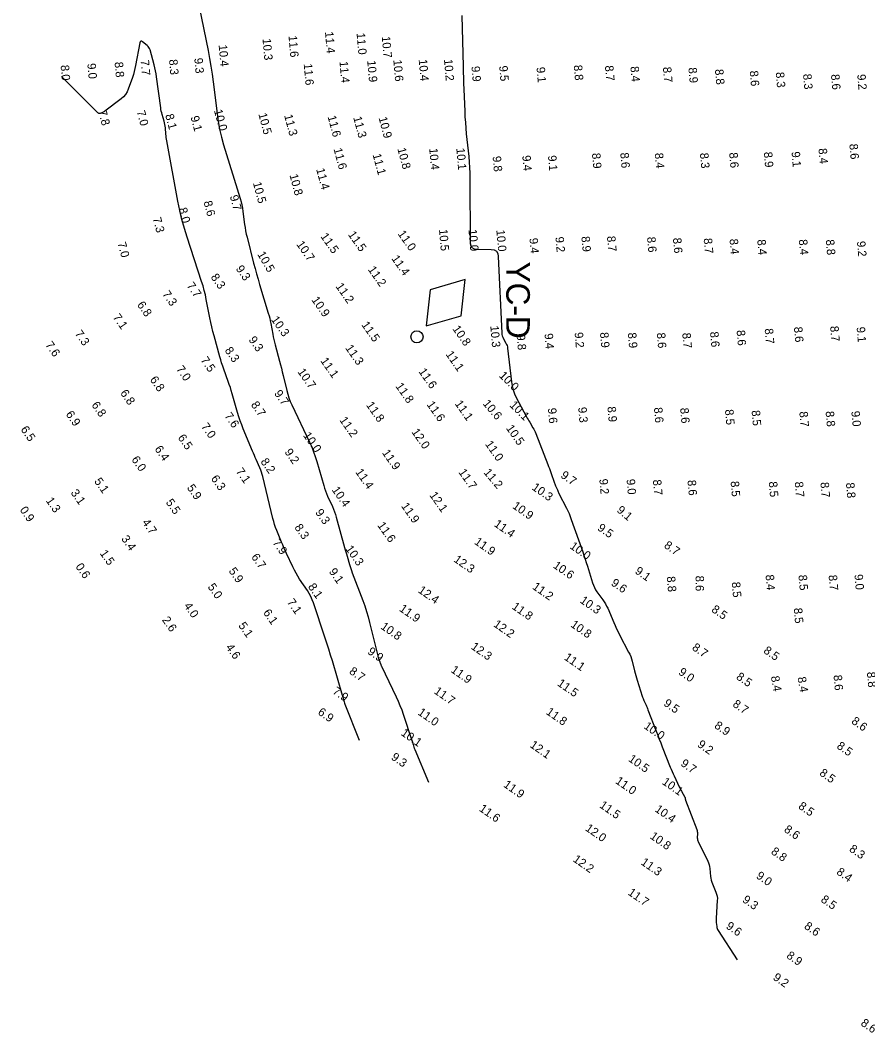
# Model space of a CAD drawing. Extents: x 988130 to 1132882, y 654656 to 841453.
# Drawn here: x 1100475 to 1100978, y 687558 to 688159 of the extents above; entities that cross this region are included whole.
import ezdxf

# ---------------------------------------------------------------- set-up
doc = ezdxf.new("R2010")
doc.units = 0
for name, color, linetype in [('V-CHAN-NAID', 7, 'Continuous'), ('V-TOPO-MINR', 7, 'Continuous'), ('V-TOPO-SOUN', 7, 'Continuous')]:
    doc.layers.add(name, color=color, linetype=linetype)

msp = doc.modelspace()

# ---------------------------------------------------------------- linework, layer by layer
at = {"layer": 'V-CHAN-NAID'}
msp.add_lwpolyline([(1100715.65, 687977.52), (1100736.41, 687983.6), (1100738.79, 688005.1), (1100718.03, 687999.02)], close=True, dxfattribs=at)
msp.add_lwpolyline([(1100715.65, 687977.52), (1100736.41, 687983.6), (1100738.79, 688005.1), (1100718.03, 687999.02)], close=True, dxfattribs=at)
msp.add_circle((1100710.25, 687971.09), 3.6, dxfattribs=at)
msp.add_circle((1100710.25, 687971.09), 3.6, dxfattribs=at)
at = {"layer": 'V-TOPO-MINR'}
for points in [[(1100580.96, 688166.92), (1100586.25, 688140.93), (1100587.15, 688136.29), (1100587.95, 688131.63), (1100588.66, 688126.96), (1100589.28, 688122.28), (1100591.58, 688103.51), (1100592.26, 688098.83), (1100593.14, 688094.21), (1100594.22, 688089.62), (1100595.5, 688085.08), (1100605.31, 688053.07), (1100605.84, 688051.2), (1100606.29, 688049.32), (1100606.66, 688047.42), (1100606.95, 688045.5), (1100607.94, 688037.79), (1100608.22, 688035.87), (1100608.56, 688033.96), (1100608.95, 688032.06), (1100609.4, 688030.17), (1100613.31, 688014.78), (1100614.14, 688011.59), (1100615.01, 688008.42), (1100615.91, 688005.25), (1100616.85, 688002.1), (1100622.01, 687985.16), (1100622.45, 687983.62), (1100622.85, 687982.07), (1100623.2, 687980.5), (1100623.51, 687978.93), (1100624.66, 687972.62), (1100624.96, 687971.05), (1100625.29, 687969.48), (1100625.66, 687967.92), (1100626.06, 687966.37), (1100628.68, 687956.67), (1100629.25, 687954.54), (1100629.8, 687952.4), (1100630.33, 687950.25), (1100630.85, 687948.11), (1100632.98, 687939.15), (1100633.56, 687936.96), (1100634.26, 687934.81), (1100635.07, 687932.7), (1100635.99, 687930.63), (1100646.54, 687908.48), (1100647.78, 687905.71), (1100648.91, 687902.9), (1100649.92, 687900.04), (1100650.81, 687897.14), (1100654.88, 687882.84), (1100655.38, 687881.23), (1100655.93, 687879.64), (1100656.55, 687878.08), (1100657.23, 687876.54), (1100660.08, 687870.43), (1100660.76, 687868.89), (1100661.37, 687867.32), (1100661.91, 687865.73), (1100662.39, 687864.12), (1100667.3, 687845.99), (1100667.65, 687844.74), (1100668, 687843.49), (1100668.36, 687842.24), (1100668.73, 687841), (1100670.21, 687836.03), (1100670.6, 687834.79), (1100671, 687833.56), (1100671.43, 687832.34), (1100671.88, 687831.12), (1100678.18, 687814.54), (1100679.33, 687811.36), (1100680.38, 687808.14), (1100681.32, 687804.9), (1100682.17, 687801.62), (1100686.97, 687781.72), (1100687.06, 687781.35), (1100687.17, 687781), (1100687.29, 687780.64), (1100687.42, 687780.29), (1100688.03, 687778.71), (1100688.13, 687778.45), (1100688.22, 687778.2), (1100688.31, 687777.94), (1100688.4, 687777.68), (1100688.73, 687776.64), (1100688.82, 687776.38), (1100688.92, 687776.12), (1100689.03, 687775.87), (1100689.14, 687775.62), (1100697.91, 687757.5), (1100699.09, 687754.96), (1100700.18, 687752.39), (1100701.19, 687749.78), (1100702.12, 687747.14), (1100707.28, 687731.57), (1100707.34, 687731.38), (1100707.41, 687731.18), (1100707.47, 687730.99), (1100707.52, 687730.79), (1100707.75, 687730.01), (1100707.81, 687729.82), (1100707.87, 687729.62), (1100707.93, 687729.42), (1100707.98, 687729.23), (1100708.45, 687727.61), (1100708.55, 687727.28), (1100708.67, 687726.95), (1100708.79, 687726.62), (1100708.91, 687726.3), (1100717.01, 687706.8)], [(1100736.79, 688161.75), (1100737.64, 688131.38), (1100737.74, 688128.07), (1100737.85, 688124.75), (1100737.96, 688121.43), (1100738.09, 688118.11), (1100738.6, 688104.84), (1100738.76, 688101.53), (1100738.97, 688098.22), (1100739.23, 688094.91), (1100739.55, 688091.61), (1100740.96, 688078.15), (1100741.26, 688074.8), (1100741.48, 688071.45), (1100741.62, 688068.1), (1100741.68, 688064.74), (1100741.81, 688027.21), (1100742.08, 688025.4), (1100742.86, 688024.1), (1100744.15, 688023.3), (1100745.96, 688023.02), (1100754.23, 688022.9), (1100756.05, 688022.62), (1100757.37, 688021.82), (1100758.21, 688020.52), (1100758.55, 688018.71), (1100760.61, 687973.31), (1100760.69, 687972.5), (1100760.87, 687971.71), (1100761.13, 687970.95), (1100761.49, 687970.22), (1100763.08, 687967.34), (1100763.44, 687966.6), (1100763.73, 687965.85), (1100763.94, 687965.06), (1100764.07, 687964.26), (1100766.31, 687944.38), (1100766.69, 687941.95), (1100767.31, 687939.6), (1100768.14, 687937.31), (1100769.19, 687935.09), (1100775.31, 687923.65), (1100775.76, 687922.83), (1100776.22, 687922.01), (1100776.69, 687921.19), (1100777.17, 687920.38), (1100779.12, 687917.16), (1100779.59, 687916.35), (1100780.02, 687915.52), (1100780.42, 687914.67), (1100780.78, 687913.8), (1100787.95, 687895.27), (1100788.4, 687894.08), (1100788.85, 687892.88), (1100789.29, 687891.68), (1100789.72, 687890.48), (1100791.89, 687884.29), (1100792.08, 687883.77), (1100792.28, 687883.25), (1100792.49, 687882.74), (1100792.71, 687882.23), (1100793.6, 687880.19), (1100793.82, 687879.69), (1100794.05, 687879.18), (1100794.29, 687878.68), (1100794.54, 687878.18), (1100798.98, 687869.44), (1100799.78, 687867.81), (1100800.52, 687866.15), (1100801.21, 687864.47), (1100801.84, 687862.76), (1100808.64, 687843.41), (1100809.37, 687841.31), (1100810.08, 687839.2), (1100810.76, 687837.08), (1100811.43, 687834.96), (1100814.49, 687825.01), (1100814.98, 687823.63), (1100815.58, 687822.31), (1100816.28, 687821.04), (1100817.09, 687819.82), (1100820.55, 687815.07), (1100821.38, 687813.87), (1100822.14, 687812.62), (1100822.83, 687811.33), (1100823.45, 687810), (1100827.09, 687801.57), (1100827.91, 687799.73), (1100828.76, 687797.89), (1100829.65, 687796.08), (1100830.56, 687794.28), (1100835.91, 687784.01), (1100836.54, 687782.71), (1100837.1, 687781.37), (1100837.58, 687780), (1100837.98, 687778.61), (1100839.44, 687772.97), (1100839.81, 687771.56), (1100840.2, 687770.15), (1100840.61, 687768.76), (1100841.03, 687767.36), (1100843.97, 687757.94), (1100844.2, 687757.24), (1100844.45, 687756.55), (1100844.72, 687755.87), (1100845.01, 687755.19), (1100846.22, 687752.51), (1100846.52, 687751.83), (1100846.81, 687751.16), (1100847.09, 687750.48), (1100847.36, 687749.79), (1100852.24, 687737.12), (1100853.15, 687734.78), (1100854.06, 687732.44), (1100854.97, 687730.1), (1100855.88, 687727.77), (1100860.56, 687715.82), (1100861.09, 687714.49), (1100861.66, 687713.17), (1100862.24, 687711.87), (1100862.85, 687710.57), (1100865.95, 687704.15), (1100866.28, 687703.49), (1100866.61, 687702.83), (1100866.96, 687702.18), (1100867.31, 687701.53), (1100869.3, 687697.93), (1100869.37, 687697.79), (1100869.43, 687697.64), (1100869.46, 687697.49), (1100869.48, 687697.34), (1100869.53, 687696.71), (1100869.55, 687696.55), (1100869.58, 687696.39), (1100869.62, 687696.24), (1100869.67, 687696.09), (1100876.33, 687678.75), (1100876.53, 687678.16), (1100876.66, 687677.57), (1100876.73, 687676.97), (1100876.74, 687676.36), (1100876.65, 687673.88), (1100876.67, 687673.27), (1100876.76, 687672.68), (1100876.92, 687672.1), (1100877.16, 687671.54), (1100882.86, 687660.01), (1100883.33, 687658.95), (1100883.69, 687657.86), (1100883.95, 687656.74), (1100884.1, 687655.59), (1100884.49, 687650.93), (1100884.64, 687649.77), (1100884.87, 687648.64), (1100885.19, 687647.53), (1100885.6, 687646.45), (1100887.7, 687641.51), (1100888.12, 687640.32), (1100888.4, 687639.1), (1100888.54, 687637.85), (1100888.52, 687636.59), (1100887.82, 687626.16), (1100887.79, 687625.53), (1100887.79, 687624.9), (1100887.82, 687624.28), (1100887.88, 687623.66), (1100888.19, 687621.16), (1100888.3, 687620.55), (1100888.47, 687619.96), (1100888.72, 687619.4), (1100889.02, 687618.86), (1100900.27, 687601.48)], [(1100676.23, 687731.47), (1100667.65, 687752.92), (1100667.58, 687753.11), (1100667.51, 687753.29), (1100667.45, 687753.48), (1100667.39, 687753.67), (1100667.17, 687754.44), (1100667.12, 687754.63), (1100667.06, 687754.82), (1100667, 687755.01), (1100666.95, 687755.2), (1100666.46, 687756.87), (1100666.36, 687757.22), (1100666.26, 687757.56), (1100666.16, 687757.9), (1100666.06, 687758.24), (1100660.06, 687778.75), (1100659.01, 687782.28), (1100657.93, 687785.79), (1100656.8, 687789.3), (1100655.65, 687792.79), (1100648.78, 687813.19), (1100648.06, 687815.11), (1100647.22, 687816.98), (1100646.26, 687818.78), (1100645.19, 687820.52), (1100640.63, 687827.38), (1100639.52, 687829.11), (1100638.48, 687830.88), (1100637.5, 687832.69), (1100636.59, 687834.53), (1100632.83, 687842.52), (1100632.05, 687844.21), (1100631.29, 687845.9), (1100630.55, 687847.61), (1100629.84, 687849.32), (1100627.03, 687856.21), (1100626.36, 687857.94), (1100625.76, 687859.69), (1100625.22, 687861.46), (1100624.76, 687863.26), (1100618.8, 687888.11), (1100618.45, 687889.42), (1100618.04, 687890.72), (1100617.58, 687891.99), (1100617.06, 687893.25), (1100614.86, 687898.23), (1100614.31, 687899.48), (1100613.77, 687900.73), (1100613.23, 687901.98), (1100612.7, 687903.23), (1100607.18, 687916.42), (1100606.22, 687918.81), (1100605.34, 687921.23), (1100604.52, 687923.67), (1100603.78, 687926.13), (1100600.62, 687937.28), (1100600.07, 687939.13), (1100599.49, 687940.98), (1100598.88, 687942.81), (1100598.23, 687944.64), (1100595.58, 687951.91), (1100594.94, 687953.73), (1100594.33, 687955.57), (1100593.76, 687957.42), (1100593.22, 687959.28), (1100589.8, 687971.58), (1100589.09, 687974.25), (1100588.43, 687976.94), (1100587.83, 687979.63), (1100587.28, 687982.35), (1100585.21, 687993.22), (1100584.65, 687995.93), (1100584, 687998.61), (1100583.27, 688001.27), (1100582.45, 688003.91), (1100573.86, 688030.15), (1100572.24, 688035.42), (1100570.78, 688040.74), (1100569.51, 688046.1), (1100568.41, 688051.51), (1100561.75, 688087.36), (1100561.58, 688088.33), (1100561.44, 688089.3), (1100561.32, 688090.28), (1100561.23, 688091.26), (1100560.92, 688095.18), (1100560.82, 688096.16), (1100560.67, 688097.13), (1100560.46, 688098.09), (1100560.2, 688099.03), (1100559, 688103.01), (1100558.73, 688104), (1100558.49, 688104.99), (1100558.3, 688105.99), (1100558.14, 688106.99), (1100555.69, 688125.38), (1100555.42, 688127.17), (1100555.09, 688128.94), (1100554.7, 688130.7), (1100554.26, 688132.46), (1100551.85, 688141.27), (1100551.56, 688142.07), (1100551.17, 688142.78), (1100550.66, 688143.43), (1100550.05, 688144), (1100547.36, 688146.15), (1100546.75, 688146.51), (1100546.27, 688146.53), (1100545.93, 688146.2), (1100545.71, 688145.53), (1100543.23, 688132.09), (1100542.87, 688130.29), (1100542.43, 688128.51), (1100541.92, 688126.75), (1100541.34, 688125), (1100538.89, 688118.07), (1100538.18, 688116.41), (1100537.24, 688114.91), (1100536.1, 688113.57), (1100534.74, 688112.38), (1100525.04, 688104.99), (1100524.71, 688104.76), (1100524.38, 688104.56), (1100524.02, 688104.38), (1100523.66, 688104.22), (1100522.17, 688103.66), (1100521.81, 688103.57), (1100521.47, 688103.58), (1100521.15, 688103.71), (1100520.86, 688103.94), (1100499.32, 688125.56)]]:
    msp.add_lwpolyline(points, dxfattribs=at)

# ---------------------------------------------------------------- texts
at = {"layer": 'V-CHAN-NAID'}
msp.add_text('YC-D', height=14, rotation=270, dxfattribs=at).set_placement((1100763.26, 688015.73))
at = {"layer": 'V-TOPO-SOUN'}
for s, rotation, p in [('11.4 ', 275, (1100655.65, 688152.03)), ('10.3 ', 275, (1100618.57, 688147.95)), ('11.6 ', 275, (1100634, 688149.69)), ('11.0 ', 275, (1100674.4, 688151.28)), ('10.7 ', 275, (1100689.36, 688149.3)), ('10.4 ', 275, (1100592.54, 688144.25)), ('8.8', 275, (1100530.78, 688134.05)), ('7.7', 275, (1100546.22, 688135.22)), ('8.3', 275, (1100563.08, 688135.57)), ('9.3', 275, (1100578.08, 688136.4)), ('11.4 ', 275, (1100664.25, 688134.49)), ('10.9 ', 275, (1100680.7, 688134.94)), ('10.6 ', 275, (1100696.2, 688135.36)), ('10.4 ', 275, (1100711.27, 688135.63)), ('10.2 ', 275, (1100726.27, 688135.7)), ('8.0', 275, (1100498.74, 688132.19)), ('9.0', 275, (1100514.61, 688133.21)), ('11.6 ', 275, (1100643.02, 688133.1)), ('9.9', 275, (1100742.54, 688131.51)), ('9.5', 275, (1100759.04, 688131.79)), ('9.1', 275, (1100781.19, 688130.98)), ('8.8', 275, (1100803.3, 688132.22)), ('8.7', 275, (1100821.82, 688131.93)), ('8.4', 275, (1100836.93, 688131.42)), ('8.7', 275, (1100856.2, 688131.06)), ('8.9', 275, (1100871.34, 688130.72)), ('8.8', 275, (1100887.11, 688129.76)), ('8.6', 275, (1100907.74, 688128.82)), ('8.3', 275, (1100923.21, 688128)), ('8.3', 275, (1100939.41, 688126.95)), ('8.6', 275, (1100955.99, 688126.73)), ('9.2', 275, (1100971.54, 688126.71)), ('7.8', 285, (1100521, 688104.97)), ('7.0', 285, (1100543.86, 688104.76)), ('10.0 ', 285, (1100589.71, 688105.39)), ('10.5 ', 285, (1100616.08, 688103.26)), ('8.1', 285, (1100560.78, 688102.66)), ('9.1', 285, (1100575.82, 688101.52)), ('11.3 ', 285, (1100631.38, 688102.43)), ('11.6 ', 285, (1100657.17, 688101.77)), ('11.3 ', 285, (1100672.38, 688101.24)), ('10.9 ', 285, (1100687.44, 688101.01)), ('11.6 ', 285, (1100660.72, 688082.51)), ('11.1 ', 285, (1100683.88, 688079.2)), ('10.8 ', 285, (1100698.57, 688082.68)), ('10.4 ', 275, (1100717.5, 688082.9)), ('10.1 ', 275, (1100733.6, 688082.96)), ('8.9', 275, (1100814.11, 688079.97)), ('8.6', 275, (1100830.91, 688080.22)), ('8.4', 275, (1100851.37, 688080.05)), ('8.3', 275, (1100878.22, 688080.06)), ('8.6', 275, (1100895.55, 688080.32)), ('8.9', 275, (1100916.11, 688080.65)), ('9.1', 275, (1100932.56, 688080.85)), ('8.4', 275, (1100948.57, 688082.78)), ('8.6', 275, (1100966.88, 688085.45)), ('9.8', 275, (1100755.16, 688078.14)), ('9.4', 275, (1100772.74, 688078.6)), ('9.1', 275, (1100788, 688078.58)), ('11.4 ', 285, (1100650.38, 688070.54)), ('10.5 ', 285, (1100612.85, 688062.39)), ('10.8 ', 285, (1100634.56, 688067.05)), ('8.6', 285, (1100583.56, 688051.13)), ('9.7', 285, (1100599.13, 688054.53)), ('8.0', 285, (1100568.71, 688047.08)), ('7.3', 285, (1100553.39, 688041.37)), ('11.5 ', 305, (1100652.76, 688030.65)), ('11.5 ', 305, (1100669.1, 688031.77)), ('11.0 ', 305, (1100698.61, 688032.19)), ('10.5 ', 275, (1100723.31, 688034.81)), ('10.0 ', 275, (1100740.81, 688034.7)), ('10.0 ', 275, (1100757.34, 688034.46)), ('7.0', 285, (1100532.52, 688026.68)), ('10.7 ', 305, (1100638.44, 688025.98)), ('9.4', 275, (1100776.98, 688029.55)), ('9.2', 275, (1100792.42, 688030.29)), ('8.9', 275, (1100807.81, 688030.58)), ('8.7', 275, (1100823.02, 688030.72)), ('8.6', 275, (1100846.82, 688030.25)), ('8.6', 275, (1100862.16, 688029.69)), ('8.7', 275, (1100880.42, 688029.47)), ('8.4', 275, (1100895.77, 688029.07)), ('8.4', 275, (1100912.21, 688028.7)), ('8.4', 275, (1100936.9, 688028.74)), ('8.8', 275, (1100952.91, 688028.64)), ('9.2', 275, (1100971.4, 688027.69)), ('10.5 ', 300, (1100615.35, 688020.11)), ('9.3', 305, (1100602.49, 688011.43)), ('11.4 ', 305, (1100694.88, 688017.52)), ('8.3', 305, (1100587.62, 688006.49)), ('11.2 ', 305, (1100680.93, 688011)), ('7.7', 305, (1100573.32, 688001.4)), ('11.2 ', 305, (1100661.75, 688001.01)), ('7.3', 305, (1100558.9, 687996.43)), ('6.8', 305, (1100543.92, 687990.08)), ('10.9 ', 305, (1100647.42, 687992.97)), ('7.1', 305, (1100529.52, 687982.66)), ('10.3 ', 305, (1100623.43, 687981.34)), ('11.5 ', 305, (1100677.08, 687978.19)), ('10.8 ', 305, (1100731.13, 687975.8)), ('7.3', 305, (1100506.93, 687972.91)), ('9.3', 305, (1100610.11, 687969.35)), ('10.3 ', 275, (1100753.76, 687977.57)), ('9.8', 275, (1100769.39, 687972.29)), ('9.4', 275, (1100785.94, 687972.94)), ('9.2', 275, (1100803.8, 687973.63)), ('8.9', 275, (1100818.88, 687973.63)), ('8.9', 275, (1100835.41, 687973.42)), ('8.6', 275, (1100852.6, 687973.35)), ('8.7', 275, (1100867.71, 687973.31)), ('8.6', 275, (1100884.2, 687973.99)), ('8.6', 275, (1100899.93, 687974.91)), ('8.7', 275, (1100916.62, 687975.91)), ('8.6', 275, (1100933.99, 687976.89)), ('8.7', 275, (1100955.47, 687977.33)), ('9.1', 275, (1100971.17, 687976.83)), ('7.6', 305, (1100489.43, 687966.29)), ('11.3 ', 305, (1100667.5, 687964.4)), ('7.5', 305, (1100581.61, 687957.24)), ('8.3', 305, (1100595.92, 687963)), ('11.1 ', 305, (1100727.07, 687960.71)), ('7.0', 305, (1100567.12, 687951.92)), ('11.1 ', 305, (1100652.73, 687956.81)), ('6.8', 305, (1100551.49, 687945.67)), ('10.7 ', 305, (1100639.16, 687950.31)), ('11.6 ', 305, (1100710.98, 687950.45)), ('10.0 ', 315, (1100758.61, 687947.71)), ('11.8 ', 305, (1100697.28, 687941.78)), ('6.8', 305, (1100533.91, 687937.69)), ('9.7', 305, (1100625.27, 687937.44)), ('6.8', 305, (1100516.86, 687930.6)), ('8.7', 305, (1100611.49, 687930.76)), ('11.8 ', 305, (1100679.86, 687930.57)), ('11.6 ', 305, (1100715.81, 687930.91)), ('11.1 ', 305, (1100732.49, 687931.4)), ('10.6 ', 310, (1100749.03, 687931.31)), ('10.1 ', 315, (1100764.87, 687930.2)), ('8.9', 275, (1100823.28, 687929.58)), ('6.9', 305, (1100501.56, 687925.09)), ('7.6', 305, (1100595.71, 687924.11)), ('11.2 ', 305, (1100664.04, 687921.66)), ('9.6', 275, (1100787.94, 687928.72)), ('9.3', 275, (1100805.93, 687929.21)), ('8.6', 275, (1100850.9, 687929.06)), ('8.6', 275, (1100866.46, 687928.8)), ('8.5', 275, (1100893.08, 687927.86)), ('8.5', 275, (1100908.86, 687927.33)), ('8.7', 275, (1100937.19, 687926.65)), ('8.8', 275, (1100952.79, 687926.82)), ('9.0', 275, (1100968.06, 687926.9)), ('6.5', 305, (1100474.79, 687916.11)), ('7.0', 305, (1100581.92, 687917.88)), ('10.5 ', 305, (1100762.89, 687916.84)), ('6.5', 305, (1100568.07, 687911.18)), ('10.0 ', 305, (1100642.46, 687912.55)), ('12.0 ', 305, (1100706.8, 687914.63)), ('6.4', 305, (1100554.3, 687904.45)), ('11.0 ', 305, (1100750.48, 687907.42)), ('6.0', 305, (1100540.57, 687898.27)), ('9.2', 305, (1100631.42, 687902.69)), ('11.9 ', 305, (1100689.34, 687902.21)), ('7.1', 305, (1100602.53, 687891.2)), ('8.2', 305, (1100617.19, 687897.01)), ('5.1', 305, (1100518.47, 687885.36)), ('6.3', 305, (1100587.71, 687886.96)), ('11.4 ', 305, (1100673.46, 687890.83)), ('11.7 ', 305, (1100734.7, 687890.72)), ('11.2 ', 310, (1100749.55, 687890.44)), ('9.7', 325, (1100795.15, 687887.95)), ('5.9', 305, (1100573.47, 687881.49)), ('10.4 ', 305, (1100659.46, 687880.25)), ('10.3 ', 325, (1100778.08, 687880.79)), ('9.2', 275, (1100818.49, 687886.66)), ('9.0', 275, (1100834.63, 687886.53)), ('8.7', 275, (1100850.27, 687886.18)), ('8.6', 275, (1100870.81, 687885.94)), ('8.5', 275, (1100896.38, 687885.29)), ('8.5', 275, (1100919.06, 687885.06)), ('8.7', 275, (1100934.46, 687884.97)), ('8.7', 275, (1100949.72, 687884.69)), ('8.8', 275, (1100964.87, 687884.4)), ('1.3', 305, (1100489.76, 687873.84)), ('3.1', 305, (1100504.5, 687878.53)), ('12.1 ', 305, (1100717.46, 687877.1)), ('0.9', 305, (1100474.24, 687868.33)), ('5.5', 305, (1100560.92, 687872.82)), ('11.9 ', 305, (1100700.66, 687870.63)), ('10.9 ', 325, (1100766.51, 687869.76)), ('9.1', 320, (1100828.44, 687867.6)), ('9.3', 305, (1100649.68, 687866.85)), ('4.7', 305, (1100546.85, 687860.96)), ('8.3', 305, (1100637.3, 687857.99)), ('11.6 ', 305, (1100686.53, 687859.21)), ('11.4 ', 325, (1100755.6, 687859.04)), ('9.5', 325, (1100816.98, 687856.73)), ('3.4', 305, (1100534.51, 687851.23)), ('7.9', 305, (1100624.29, 687848.9)), ('11.9 ', 325, (1100743.91, 687848.51)), ('10.3 ', 305, (1100667.55, 687845.3)), ('10.0 ', 325, (1100800.56, 687845.9)), ('8.7', 325, (1100856.48, 687846.36)), ('1.5', 305, (1100521.79, 687842.59)), ('6.7', 305, (1100611.67, 687840.43)), ('12.3 ', 325, (1100731.66, 687838.03)), ('0.6', 305, (1100507.35, 687834.68)), ('5.9', 305, (1100598.26, 687832.13)), ('9.1', 305, (1100657.76, 687831.75)), ('10.6 ', 325, (1100790.66, 687834.45)), ('9.1', 325, (1100839.22, 687831.13)), ('9.6', 325, (1100825.06, 687824.04)), ('8.8', 275, (1100858.51, 687828.78)), ('8.6', 270, (1100875.64, 687829.38)), ('8.4', 275, (1100917.15, 687829.79)), ('8.5', 275, (1100936.69, 687829.69)), ('8.7', 275, (1100954.56, 687829.63)), ('9.0', 275, (1100969.9, 687830.02)), ('5.0', 305, (1100585.8, 687822.7)), ('8.1', 305, (1100645.36, 687822.79)), ('12.4 ', 325, (1100710.53, 687819.75)), ('11.2 ', 325, (1100778.36, 687821.85)), ('8.5', 275, (1100897.1, 687825.48)), ('7.1', 305, (1100632.9, 687813.63)), ('10.3 ', 325, (1100806.59, 687813.71)), ('4.0', 305, (1100571.68, 687811.41)), ('6.1', 305, (1100618.72, 687807.43)), ('11.9 ', 325, (1100699.35, 687808.77)), ('11.8 ', 325, (1100766.2, 687810.09)), ('8.5', 325, (1100884.64, 687808.32)), ('8.5', 275, (1100933.91, 687810.06)), ('2.6', 305, (1100558.69, 687803.09)), ('5.1', 305, (1100604.02, 687799.76)), ('10.8 ', 325, (1100688.33, 687798.22)), ('12.2 ', 325, (1100755.25, 687799.57)), ('10.8 ', 325, (1100801.07, 687799.39)), ('4.6', 305, (1100596.53, 687786.85)), ('9.9', 325, (1100680.51, 687783.37)), ('12.3 ', 325, (1100741.94, 687786.27)), ('8.7', 325, (1100873.14, 687785.75)), ('8.5', 325, (1100915.53, 687783.92)), ('11.1 ', 325, (1100797.2, 687779.92)), ('8.7', 325, (1100669.62, 687771.6)), ('11.9 ', 325, (1100729.97, 687772.46)), ('9.0', 325, (1100865.08, 687771.16)), ('11.5 ', 325, (1100793.18, 687764.5)), ('8.5', 325, (1100899.34, 687768.37)), ('8.4', 280, (1100920.29, 687769.47)), ('8.4', 280, (1100936.1, 687768.95)), ('8.6', 275, (1100957.5, 687770.3)), ('8.8', 275, (1100977.29, 687772.1)), ('7.9', 325, (1100659.73, 687759.78)), ('11.7 ', 325, (1100719.98, 687759.87)), ('9.5', 325, (1100856.22, 687752.66)), ('8.7', 325, (1100897.22, 687752.17)), ('6.9', 325, (1100650.99, 687747.4)), ('11.0 ', 325, (1100710.36, 687747.27)), ('11.8 ', 325, (1100786.5, 687747.56)), ('8.6', 325, (1100967.72, 687742.06)), ('10.1 ', 325, (1100700.35, 687735.05)), ('10.0 ', 325, (1100844.49, 687739.13)), ('8.9', 325, (1100886.36, 687739.41)), ('9.2', 325, (1100876.34, 687728.24)), ('12.1 ', 325, (1100776.9, 687727.94)), ('8.5', 325, (1100959, 687727.29)), ('9.3', 325, (1100694.52, 687720.72)), ('10.5 ', 325, (1100835.32, 687719.66)), ('9.7', 325, (1100866.35, 687716.96)), ('8.5', 325, (1100948.76, 687711.27)), ('11.9 ', 325, (1100761.18, 687704.41)), ('11.0 ', 325, (1100827.63, 687706.54)), ('10.1 ', 325, (1100855.35, 687706.03)), ('11.5 ', 325, (1100818.18, 687692.17)), ('8.5', 325, (1100936.2, 687691.58)), ('11.6 ', 325, (1100746.76, 687690.14)), ('10.4 ', 325, (1100851.04, 687689.82)), ('12.0 ', 325, (1100809.77, 687678.5)), ('8.6', 325, (1100927.73, 687677.8)), ('10.8 ', 325, (1100848.16, 687673.79)), ('8.8', 325, (1100920.02, 687664.68)), ('8.3', 325, (1100966.42, 687666.19)), ('12.2 ', 325, (1100802.46, 687660.13)), ('11.3 ', 325, (1100842.75, 687658.35)), ('9.0', 325, (1100911.18, 687650.26)), ('8.4', 325, (1100958.86, 687652.57)), ('11.7 ', 325, (1100835.06, 687640.4)), ('9.3', 325, (1100903, 687636.11)), ('8.5', 325, (1100949.58, 687636.22)), ('9.6', 325, (1100893.24, 687620.44)), ('8.6', 325, (1100939.68, 687620.41)), ('8.9', 325, (1100929.15, 687602.93)), ('9.2', 325, (1100921.17, 687590.02)), ('8.6', 325, (1100973.28, 687562.91))]:
    msp.add_text(s, height=5, rotation=rotation, dxfattribs=at).set_placement(p)

doc.saveas('drawing.dxf')
